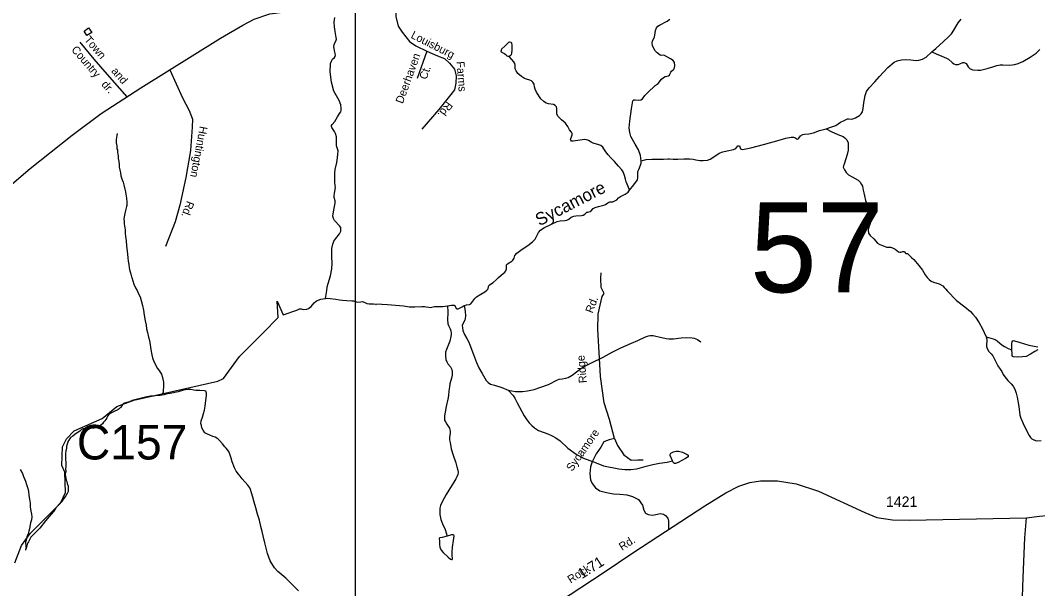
# Model space of a CAD drawing. Extents: x 2126262 to 2293712, y 749403 to 919119.
# Drawn here: x 2217420 to 2229493, y 854921 to 861669 of the extents above; entities that cross this region are included whole.
import ezdxf

# ---------------------------------------------------------------- set-up
doc = ezdxf.new("R2010")
doc.units = 0
for name, color, linetype in [('Exist Hydrographic Creek Single Shore', 7, 'Continuous'), ('Exist Hydrographic Creek Single Shore Label', 7, 'Continuous'), ('Exist Hydrographic Misc Water Feature', 7, 'Continuous'), ('Exist Road Non-System Type 51', 7, 'Continuous'), ('Exist Road Non-System Type 51 Label', 7, 'Continuous'), ('Exist Road Secondary Mileage Hundredths English Label', 7, 'Continuous'), ('Exist Road Secondary Structure Culvert Number Label', 7, 'Continuous'), ('Exist Road Secondary Structure Standard Bridge Number Label', 7, 'Continuous'), ('Exist Road Secondary Type 51 Attributed', 7, 'Continuous'), ('Exist Road Secondary Type 51 Label', 7, 'Continuous'), ('Exist Road Secondary Type 51 Number Label', 7, 'Continuous'), ('Map Preparation Inset Cut Line', 7, 'Continuous')]:
    doc.layers.add(name, color=color, linetype=linetype)

msp = doc.modelspace()

# ---------------------------------------------------------------- linework, layer by layer
at = {"layer": 'Exist Hydrographic Creek Single Shore'}
for points in [[(2224789, 860002), (2224780, 860064), (2224757, 860132), (2224718, 860198), (2224665, 860290), (2224653, 860338), (2224647, 860392), (2224655, 860472), (2224672, 860619), (2224688, 860713), (2224702, 860724), (2224716, 860726), (2224761, 860722), (2224783, 860725), (2224802, 860739), (2224830, 860776), (2224868, 860814), (2224955, 860896), (2224990, 860921), (2225030, 860972), (2225053, 860992), (2225072, 861003), (2225112, 861012), (2225123, 861017), (2225129, 861030), (2225138, 861052), (2225146, 861066), (2225176, 861090), (2225183, 861104), (2225188, 861132), (2225183, 861168), (2225166, 861191), (2225136, 861214), (2225064, 861252), (2225050, 861254), (2225027, 861252), (2225014, 861255), (2224976, 861282), (2224955, 861309), (2224924, 861368), (2224919, 861400), (2224922, 861424), (2224944, 861469), (2224949, 861494), (2224959, 861550), (2224971, 861580), (2224987, 861602), (2225007, 861612), (2225096, 861658), (2225126, 861684)], [(2228236, 861296), (2228283, 861336), (2228374, 861417), (2228433, 861468), (2228469, 861511), (2228497, 861552), (2228550, 861638), (2228585, 861685)], [(2226983, 860380), (2227038, 860399), (2227097, 860419), (2227154, 860459), (2227203, 860485), (2227237, 860498), (2227250, 860498), (2227281, 860496), (2227301, 860498), (2227331, 860513), (2227378, 860538), (2227400, 860558), (2227415, 860582), (2227424, 860621), (2227432, 860689), (2227445, 860778), (2227462, 860824), (2227495, 860868), (2227562, 860939), (2227618, 861001), (2227715, 861110), (2227792, 861171), (2227824, 861189), (2227876, 861201), (2227922, 861203), (2227987, 861200), (2228051, 861193), (2228083, 861196), (2228125, 861209), (2228169, 861232), (2228236, 861296)], [(2224789, 860002), (2224847, 860015), (2224913, 860019), (2224957, 860022), (2225020, 860021), (2225052, 860019), (2225104, 860026), (2225125, 860026), (2225169, 860022), (2225223, 860021), (2225296, 860026), (2225364, 860023), (2225406, 860020), (2225437, 860014), (2225482, 860006), (2225524, 860005), (2225576, 860008), (2225607, 860021), (2225639, 860040), (2225715, 860093), (2225755, 860108), (2225810, 860120), (2225884, 860134), (2225910, 860147), (2225936, 860181), (2225947, 860181), (2225953, 860178), (2225965, 860145), (2225976, 860138), (2225992, 860137), (2226089, 860156), (2226240, 860195), (2226312, 860213), (2226399, 860239), (2226506, 860271), (2226568, 860282), (2226597, 860284), (2226621, 860273), (2226640, 860260), (2226650, 860261), (2226659, 860272), (2226679, 860297), (2226707, 860314), (2226725, 860317), (2226777, 860321), (2226831, 860335), (2226904, 860360), (2226983, 860380)], [(2224651, 859653), (2224701, 859715), (2224744, 859777), (2224748, 859800), (2224747, 859844), (2224747, 859873), (2224759, 859899), (2224781, 859949), (2224787, 859973), (2224789, 860002)], [(2222689, 858282), (2222713, 858291), (2222751, 858297), (2222768, 858305), (2222778, 858318), (2222813, 858367), (2222833, 858386), (2222885, 858418), (2222934, 858447), (2222958, 858466), (2222970, 858483), (2222974, 858508), (2222983, 858523), (2222998, 858537), (2223030, 858557), (2223065, 858587), (2223093, 858617), (2223125, 858645), (2223168, 858679), (2223182, 858695), (2223190, 858717), (2223190, 858767), (2223200, 858780), (2223253, 858811), (2223266, 858823), (2223279, 858844), (2223288, 858877), (2223311, 858903), (2223361, 858942), (2223411, 858974), (2223442, 858995), (2223499, 859040), (2223530, 859072), (2223550, 859110), (2223570, 859151), (2223593, 859178), (2223633, 859207), (2223723, 859251), (2223790, 859280), (2223826, 859290), (2223881, 859292), (2223905, 859297), (2223930, 859309), (2223957, 859331), (2223987, 859344), (2224013, 859348), (2224080, 859350), (2224101, 859356), (2224118, 859368), (2224144, 859390), (2224156, 859393), (2224183, 859398), (2224196, 859406), (2224219, 859434), (2224241, 859448), (2224283, 859457), (2224345, 859474), (2224366, 859482), (2224392, 859503), (2224414, 859513), (2224450, 859516), (2224468, 859521), (2224497, 859538), (2224519, 859561), (2224544, 859577), (2224596, 859604), (2224632, 859628), (2224651, 859653)], [(2217354, 855226), (2217435, 855434), (2217535, 855576), (2217898, 855936), (2217956, 856063), (2217946, 856303), (2217912, 856385), (2217919, 856605), (2217968, 856702), (2218059, 856796), (2218391, 856940), (2218565, 857084), (2218765, 857158), (2219763, 857384), (2219829, 857415), (2220019, 857677), (2220300, 857960), (2220479, 858140), (2220468, 858336), (2220541, 858171), (2220701, 858226), (2220734, 858243), (2220752, 858244), (2220778, 858236), (2220819, 858238), (2220841, 858248), (2220873, 858271), (2220908, 858316), (2220934, 858337), (2220988, 858359), (2221042, 858367)], [(2221042, 858367), (2221070, 858369), (2221095, 858368), (2221166, 858360), (2221206, 858351), (2221242, 858345), (2221293, 858341), (2221355, 858338), (2221372, 858337), (2221410, 858325), (2221424, 858322), (2221459, 858328), (2221477, 858329), (2221499, 858322), (2221532, 858308), (2221561, 858304), (2221610, 858304), (2221711, 858299), (2221779, 858294), (2221873, 858287), (2221968, 858281), (2222038, 858269), (2222067, 858266), (2222103, 858267), (2222185, 858272), (2222218, 858271), (2222237, 858269), (2222269, 858262), (2222286, 858261), (2222335, 858270), (2222374, 858272), (2222435, 858272), (2222488, 858278)], [(2222488, 858278), (2222536, 858286), (2222569, 858286), (2222577, 858282), (2222594, 858248), (2222602, 858244), (2222614, 858244), (2222663, 858266), (2222689, 858282)]]:
    msp.add_lwpolyline(points, dxfattribs=at)
at = {"layer": 'Exist Hydrographic Misc Water Feature'}
msp.add_line((2217483, 855383), (2217482, 855377), dxfattribs=at)
for points in [[(2221042, 858367), (2221057, 858462), (2221062, 858506), (2221072, 858543), (2221100, 858637), (2221115, 858719), (2221120, 858784), (2221117, 858862), (2221115, 858917), (2221118, 858960), (2221127, 859011), (2221140, 859049), (2221164, 859080), (2221209, 859134), (2221222, 859164), (2221225, 859190), (2221223, 859211), (2221209, 859231), (2221150, 859291), (2221135, 859318), (2221129, 859343), (2221134, 859370), (2221149, 859459), (2221155, 859500), (2221155, 859527), (2221145, 859564), (2221143, 859584), (2221148, 859619), (2221160, 859683), (2221158, 859707), (2221154, 859747), (2221152, 859800), (2221152, 859853), (2221156, 859900), (2221175, 859982), (2221183, 860037), (2221189, 860080), (2221190, 860119), (2221183, 860143), (2221172, 860180), (2221171, 860199), (2221173, 860258), (2221173, 860286), (2221160, 860324), (2221147, 860351), (2221116, 860398), (2221111, 860407), (2221112, 860419), (2221121, 860434), (2221151, 860467), (2221185, 860523), (2221207, 860562), (2221223, 860583), (2221226, 860598), (2221228, 860625), (2221224, 860665), (2221205, 860719), (2221141, 860828), (2221111, 860934), (2221095, 861057), (2221102, 861155), (2221113, 861186), (2221126, 861208), (2221149, 861228), (2221158, 861241), (2221159, 861258), (2221154, 861290), (2221140, 861356), (2221143, 861381), (2221149, 861396), (2221164, 861422), (2221171, 861444), (2221169, 861467), (2221156, 861535), (2221150, 861592), (2221146, 861648), (2221152, 861703)], [(2218229, 861580), (2218268, 861526), (2218210, 861488), (2218176, 861541), (2218229, 861580)], [(2228236, 861296), (2228287, 861272), (2228357, 861245), (2228412, 861222), (2228434, 861207), (2228477, 861167), (2228500, 861152), (2228517, 861146), (2228548, 861145), (2228569, 861152), (2228605, 861167), (2228619, 861169), (2228630, 861166), (2228643, 861155), (2228669, 861116), (2228694, 861094), (2228725, 861083), (2228783, 861078), (2228815, 861079), (2228894, 861096), (2228962, 861119), (2229007, 861134), (2229050, 861142), (2229078, 861142), (2229161, 861138), (2229224, 861145), (2229260, 861157), (2229316, 861179), (2229405, 861230), (2229475, 861278), (2229519, 861322)], [(2224651, 859653), (2224633, 859698), (2224609, 859751), (2224600, 859784), (2224590, 859827), (2224574, 859869), (2224558, 859895), (2224520, 859938), (2224471, 859992), (2224427, 860038), (2224396, 860072), (2224369, 860109), (2224346, 860142), (2224331, 860164), (2224311, 860182), (2224287, 860192), (2224220, 860211), (2224193, 860222), (2224161, 860241), (2224139, 860250), (2224116, 860255), (2224091, 860250), (2223981, 860233), (2223961, 860236), (2223952, 860247), (2223951, 860256), (2223968, 860308), (2223967, 860326), (2223961, 860341), (2223939, 860368), (2223919, 860409), (2223890, 860448), (2223842, 860489), (2223800, 860532), (2223788, 860560), (2223788, 860589), (2223788, 860622), (2223781, 860641), (2223768, 860658), (2223747, 860669), (2223689, 860677), (2223659, 860687), (2223632, 860704), (2223598, 860739), (2223545, 860815), (2223529, 860851), (2223521, 860881), (2223516, 860913), (2223504, 860936), (2223487, 860950), (2223466, 860959), (2223426, 860971), (2223404, 860979), (2223367, 861004), (2223324, 861039), (2223304, 861070), (2223293, 861093), (2223293, 861110), (2223292, 861137), (2223288, 861157), (2223276, 861178), (2223250, 861208), (2223223, 861241)], [(2226983, 860380), (2227041, 860349), (2227123, 860313), (2227185, 860288), (2227206, 860274), (2227229, 860249), (2227243, 860214), (2227245, 860179), (2227244, 860128), (2227231, 860076), (2227201, 859975), (2227188, 859943), (2227187, 859925), (2227201, 859893), (2227219, 859862), (2227250, 859834), (2227290, 859813), (2227363, 859772), (2227385, 859749), (2227404, 859722), (2227414, 859701), (2227423, 859652), (2227430, 859621), (2227437, 859586), (2227452, 859531), (2227494, 859421), (2227520, 859339), (2227522, 859316), (2227519, 859291), (2227509, 859268), (2227484, 859200), (2227483, 859176), (2227486, 859143), (2227504, 859114), (2227547, 859076), (2227593, 859024), (2227622, 859006), (2227663, 858992), (2227700, 858976), (2227721, 858976), (2227748, 858976), (2227772, 858969), (2227804, 858952), (2227840, 858921), (2227858, 858916), (2227871, 858917), (2227894, 858925), (2227904, 858925), (2227913, 858919), (2227920, 858908), (2227928, 858902), (2227949, 858899), (2227961, 858890), (2227996, 858852), (2228023, 858828), (2228085, 858757), (2228128, 858703), (2228158, 858649), (2228181, 858615), (2228204, 858591), (2228229, 858574), (2228257, 858562), (2228324, 858540), (2228366, 858516), (2228385, 858498), (2228405, 858479), (2228419, 858457), (2228530, 858344), (2228627, 858267), (2228695, 858211), (2228723, 858181), (2228755, 858143), (2228799, 858078), (2228834, 858015), (2228881, 857910)], [(2218568, 860326), (2218566, 860305), (2218562, 860276), (2218556, 860260), (2218557, 860232), (2218559, 860216), (2218565, 860180), (2218565, 860163), (2218567, 860145), (2218571, 860131), (2218571, 860111), (2218574, 860099), (2218576, 860083), (2218580, 860057), (2218582, 860027), (2218588, 859993), (2218592, 859957), (2218594, 859925), (2218601, 859893), (2218607, 859859), (2218613, 859821), (2218630, 859775), (2218640, 859747), (2218650, 859715), (2218660, 859665), (2218666, 859633), (2218673, 859605), (2218679, 859559), (2218683, 859510), (2218684, 859472), (2218680, 859460), (2218668, 859413), (2218658, 859377), (2218652, 859337), (2218649, 859311), (2218651, 859277), (2218653, 859253), (2218658, 859207), (2218662, 859181), (2218664, 859146), (2218668, 859098), (2218675, 859054), (2218681, 858986), (2218683, 858962), (2218693, 858894), (2218696, 858848), (2218698, 858808), (2218707, 858772), (2218711, 858732), (2218717, 858712), (2218725, 858682), (2218733, 858654), (2218740, 858624), (2218744, 858614), (2218756, 858578), (2218768, 858536), (2218786, 858495), (2218805, 858461), (2218823, 858423), (2218841, 858385), (2218855, 858341), (2218868, 858285), (2218880, 858227), (2218891, 858167), (2218903, 858100), (2218913, 858048), (2218919, 858008), (2218930, 857962), (2218940, 857908), (2218951, 857868), (2218974, 857738), (2218982, 857696), (2218990, 857660), (2219006, 857620), (2219026, 857573), (2219043, 857541), (2219067, 857513), (2219079, 857493), (2219095, 857467), (2219107, 857429), (2219112, 857407), (2219118, 857373), (2219118, 857319), (2219114, 857277), (2219113, 857255), (2219109, 857243), (2219103, 857229), (2219101, 857219)], [(2221639, 858296), (2221641, 858296)], [(2222488, 858278), (2222491, 858256), (2222493, 858231), (2222492, 858209), (2222492, 858176), (2222491, 858136), (2222491, 858103), (2222492, 858082), (2222495, 858067), (2222503, 858047), (2222520, 858006), (2222529, 857981), (2222533, 857960), (2222533, 857941), (2222529, 857914), (2222516, 857859), (2222502, 857819), (2222478, 857759), (2222467, 857728), (2222465, 857710), (2222464, 857685), (2222469, 857642), (2222480, 857613), (2222494, 857592), (2222525, 857554), (2222539, 857523), (2222543, 857497), (2222543, 857457), (2222538, 857421), (2222518, 857353), (2222513, 857319), (2222505, 857272), (2222500, 857215), (2222494, 857170), (2222473, 857083), (2222460, 857017), (2222453, 856975), (2222453, 856947), (2222455, 856921), (2222464, 856900), (2222480, 856874), (2222512, 856828), (2222518, 856809), (2222520, 856788), (2222519, 856766), (2222513, 856714), (2222514, 856690), (2222520, 856655), (2222532, 856581), (2222557, 856505), (2222589, 856415), (2222601, 856369), (2222610, 856328), (2222615, 856300), (2222613, 856278), (2222602, 856247), (2222590, 856224), (2222565, 856184), (2222505, 856090), (2222474, 856038), (2222426, 855952), (2222405, 855907), (2222400, 855875), (2222398, 855835), (2222400, 855800), (2222412, 855742), (2222430, 855691), (2222462, 855623), (2222487, 855544)], [(2222689, 858282), (2222698, 858216), (2222701, 858162), (2222699, 858130), (2222694, 858111), (2222670, 858064), (2222665, 858046), (2222666, 858022), (2222673, 857986), (2222693, 857937), (2222718, 857893), (2222741, 857847), (2222753, 857818), (2222796, 857702), (2222832, 857605), (2222860, 857543), (2222901, 857476), (2222947, 857393), (2222970, 857369), (2222999, 857350), (2223048, 857336), (2223135, 857310), (2223210, 857278)], [(2223210, 857278), (2223254, 857269), (2223295, 857261), (2223330, 857261), (2223381, 857264), (2223440, 857272), (2223517, 857287), (2223585, 857309), (2223688, 857344), (2223794, 857399), (2223814, 857407), (2223850, 857414), (2223895, 857419), (2223923, 857429), (2223968, 857456), (2224071, 857534), (2224134, 857570), (2224199, 857604), (2224335, 857671), (2224443, 857731), (2224547, 857782), (2224674, 857837), (2224747, 857866), (2224841, 857913), (2224875, 857924), (2224895, 857926), (2224929, 857926), (2224963, 857919), (2224996, 857912), (2225083, 857892), (2225118, 857887), (2225172, 857887), (2225262, 857899), (2225327, 857902), (2225393, 857901), (2225418, 857894), (2225455, 857881), (2225495, 857851)], [(2228881, 857910), (2228965, 857887), (2228989, 857879), (2229011, 857865), (2229043, 857838), (2229067, 857815), (2229100, 857795), (2229144, 857774), (2229186, 857758)], [(2228881, 857910), (2228890, 857885), (2228892, 857862), (2228888, 857821), (2228888, 857795), (2228894, 857772), (2228914, 857738), (2228943, 857708), (2228963, 857685), (2228993, 857624), (2229019, 857568), (2229050, 857527), (2229067, 857499), (2229083, 857462), (2229103, 857435), (2229139, 857394), (2229180, 857355), (2229204, 857327), (2229222, 857290), (2229239, 857244), (2229249, 857194), (2229268, 857083), (2229283, 856982), (2229293, 856945), (2229322, 856881), (2229370, 856783), (2229392, 856740), (2229408, 856716), (2229426, 856699), (2229449, 856687), (2229478, 856678), (2229534, 856679)], [(2229496, 857755), (2229459, 857736), (2229407, 857704), (2229355, 857679), (2229313, 857673), (2229254, 857671), (2229207, 857674), (2229196, 857678), (2229191, 857689), (2229189, 857712), (2229186, 857758), (2229185, 857834), (2229189, 857853), (2229198, 857865), (2229206, 857867), (2229220, 857865), (2229285, 857843), (2229389, 857812), (2229450, 857801), (2229494, 857793)], [(2219101, 857219), (2219079, 857215), (2219041, 857215), (2219005, 857208), (2218963, 857206), (2218907, 857194), (2218843, 857179), (2218746, 857155), (2218714, 857141), (2218699, 857136), (2218668, 857128), (2218646, 857118), (2218638, 857110), (2218628, 857096), (2218608, 857074), (2218592, 857058), (2218570, 857042), (2218541, 857027), (2218511, 857013), (2218485, 857001), (2218469, 856989), (2218459, 856973), (2218445, 856951), (2218433, 856931), (2218421, 856913), (2218407, 856897), (2218393, 856880), (2218375, 856862), (2218360, 856852), (2218342, 856840), (2218326, 856834), (2218312, 856832), (2218296, 856828), (2218278, 856826), (2218258, 856826), (2218232, 856823), (2218198, 856823), (2218178, 856819), (2218160, 856819), (2218146, 856811), (2218124, 856791), (2218096, 856772), (2218068, 856750), (2218041, 856732), (2218017, 856714), (2217997, 856686), (2217985, 856668), (2217983, 856662), (2217977, 856638), (2217969, 856612), (2217966, 856586), (2217958, 856556), (2217956, 856526), (2217954, 856484), (2217957, 856454), (2217961, 856422), (2217959, 856360), (2217957, 856352), (2217960, 856308), (2217952, 856296), (2217952, 856272), (2217956, 856256), (2217958, 856230), (2217964, 856208), (2217970, 856192), (2217977, 856170), (2217987, 856140), (2217989, 856116), (2217989, 856096), (2217987, 856076), (2217975, 856052), (2217960, 856024), (2217932, 855986), (2217916, 855957), (2217894, 855935), (2217843, 855879), (2217819, 855843), (2217763, 855777), (2217717, 855726), (2217650, 855640), (2217612, 855598), (2217543, 855531), (2217533, 855509), (2217523, 855491), (2217515, 855479), (2217507, 855465), (2217502, 855449), (2217496, 855429), (2217490, 855403), (2217483, 855383)], [(2219605, 857269), (2219549, 857274), (2219504, 857274), (2219477, 857278), (2219444, 857284), (2219412, 857285), (2219379, 857281), (2219345, 857273), (2219292, 857258), (2219197, 857240), (2219163, 857234), (2219125, 857223), (2219101, 857219)], [(2220722, 854897), (2220686, 854929), (2220658, 854959), (2220632, 854988), (2220591, 855026), (2220569, 855046), (2220475, 855123), (2220437, 855167), (2220424, 855187), (2220416, 855199), (2220386, 855253), (2220355, 855340), (2220339, 855402), (2220323, 855464), (2220302, 855550), (2220288, 855598), (2220273, 855658), (2220257, 855734), (2220236, 855807), (2220216, 855879), (2220195, 855949), (2220179, 856009), (2220162, 856059), (2220150, 856099), (2220142, 856117), (2220118, 856151), (2220054, 856224), (2220027, 856256), (2220009, 856282), (2219981, 856318), (2219960, 856357), (2219932, 856427), (2219922, 856469), (2219911, 856507), (2219893, 856551), (2219863, 856589), (2219847, 856604), (2219821, 856640), (2219787, 856678), (2219762, 856700), (2219734, 856718), (2219704, 856729), (2219670, 856743), (2219642, 856755), (2219610, 856771), (2219590, 856803), (2219574, 856831), (2219569, 856857), (2219563, 856884), (2219567, 856914), (2219581, 856959), (2219594, 857001), (2219604, 857039), (2219614, 857087), (2219621, 857157), (2219631, 857215), (2219631, 857229), (2219629, 857241), (2219625, 857255), (2219621, 857266), (2219605, 857269)], [(2223210, 857278), (2223267, 857214), (2223287, 857183), (2223316, 857129), (2223401, 856972), (2223432, 856924), (2223458, 856889), (2223490, 856859), (2223523, 856830), (2223569, 856801), (2223624, 856779), (2223682, 856760), (2223732, 856737), (2223776, 856710), (2223826, 856676), (2223917, 856589), (2224018, 856517), (2224070, 856485), (2224104, 856469), (2224177, 856444), (2224255, 856417), (2224339, 856381), (2224521, 856343), (2224595, 856337), (2224665, 856336), (2224733, 856343), (2224764, 856352), (2224846, 856377), (2224927, 856396), (2225007, 856412), (2225097, 856424), (2225160, 856437)], [(2217419, 856334), (2217444, 856288), (2217458, 856254), (2217481, 856198), (2217493, 856156), (2217503, 856121), (2217515, 856081), (2217522, 856029), (2217530, 855985), (2217536, 855935), (2217537, 855891), (2217545, 855843), (2217551, 855805), (2217555, 855775), (2217552, 855737), (2217542, 855703), (2217532, 855659), (2217530, 855633), (2217522, 855605), (2217511, 855573), (2217495, 855537), (2217491, 855517), (2217489, 855497), (2217483, 855473), (2217484, 855419), (2217488, 855411), (2217483, 855383)]]:
    msp.add_lwpolyline(points, dxfattribs=at)
for points in [[(2223223, 861241), (2223208, 861240), (2223196, 861245), (2223185, 861256), (2223171, 861269), (2223156, 861276), (2223132, 861290), (2223127, 861302), (2223129, 861315), (2223136, 861332), (2223169, 861363), (2223218, 861411), (2223230, 861414), (2223244, 861409), (2223250, 861399), (2223253, 861374), (2223254, 861317), (2223250, 861279), (2223243, 861260), (2223234, 861248)], [(2225160, 856437), (2225130, 856504), (2225130, 856516), (2225141, 856530), (2225170, 856546), (2225202, 856553), (2225232, 856553), (2225278, 856541), (2225332, 856516), (2225344, 856505), (2225347, 856496), (2225345, 856488), (2225314, 856466), (2225225, 856421), (2225195, 856407), (2225183, 856407), (2225172, 856416)], [(2222487, 855544), (2222427, 855529), (2222399, 855525), (2222392, 855521), (2222389, 855511), (2222393, 855488), (2222393, 855445), (2222400, 855414), (2222416, 855377), (2222437, 855350), (2222498, 855295), (2222524, 855272), (2222538, 855266), (2222544, 855267), (2222549, 855276), (2222546, 855316), (2222545, 855360), (2222549, 855412), (2222562, 855494), (2222569, 855547), (2222565, 855555), (2222555, 855561), (2222538, 855560)]]:
    msp.add_lwpolyline(points, close=True, dxfattribs=at)
at = {"layer": 'Exist Road Non-System Type 51'}
msp.add_line((2222246, 861303), (2222128, 860977), dxfattribs=at)
for points in [[(2221867, 861950), (2221878, 861713), (2221903, 861602), (2221951, 861529), (2222037, 861417), (2222112, 861367), (2222246, 861303)], [(2218124, 861409), (2218291, 861209), (2218451, 861025), (2218682, 860759)], [(2222246, 861303), (2222371, 861246), (2222454, 861215), (2222513, 861162), (2222571, 861089), (2222591, 861011), (2222588, 860924), (2222571, 860846), (2222527, 860790), (2222387, 860609), (2222185, 860376)], [(2219195, 861081), (2219345, 860750), (2219423, 860599), (2219462, 860496), (2219461, 860402), (2219441, 860123), (2219385, 859805), (2219314, 859474), (2219258, 859276), (2219141, 858982)], [(2224350, 858425), (2224314, 858496), (2224310, 858606), (2224314, 858672)], [(2224473, 856706), (2224411, 856930), (2224350, 857128), (2224306, 857440), (2224293, 857656), (2224275, 857999), (2224279, 858179), (2224301, 858289), (2224323, 858390), (2224350, 858425)], [(2224473, 856706), (2224407, 856690), (2224345, 856663), (2224311, 856600), (2224254, 856520), (2224208, 856426), (2224186, 856367), (2224177, 856290), (2224186, 856215), (2224208, 856169), (2224247, 856120), (2224298, 856081), (2224377, 856061), (2224458, 856048), (2224533, 856043), (2224617, 856037), (2224685, 856015), (2224757, 855980), (2224803, 855914), (2224819, 855854), (2224841, 855819), (2224872, 855801), (2224922, 855795), (2224982, 855804), (2225014, 855812), (2225052, 855806), (2225078, 855790), (2225105, 855757), (2225113, 855724), (2225113, 855625)], [(2224473, 856706), (2224508, 856619), (2224583, 856509), (2224671, 856448), (2224750, 856452), (2224811, 856452)]]:
    msp.add_lwpolyline(points, dxfattribs=at)
at = {"layer": 'Exist Road Secondary Type 51 Attributed'}
for points in [[(2217175, 859606), (2217537, 859910), (2218035, 860305), (2218378, 860565), (2218851, 860868), (2219795, 861459), (2220060, 861613), (2220194, 861685), (2220382, 861745), (2221119, 861843), (2222037, 861971), (2222569, 862032), (2223345, 862143), (2225029, 862351), (2225252, 862385)], [(2229359, 855763), (2229514, 855782), (2229606, 855790), (2229718, 855843), (2229913, 856019), (2230462, 856545), (2230743, 856821), (2230952, 857025)], [(2223817, 854769), (2224335, 855107), (2224699, 855356), (2225543, 855904), (2225791, 856058), (2225945, 856137), (2226079, 856181), (2226202, 856200), (2226406, 856200), (2226626, 856166), (2226891, 856077), (2227442, 855826), (2227586, 855765), (2227770, 855739), (2227971, 855736), (2229359, 855763)], [(2229309, 854707), (2229320, 855052), (2229341, 855525), (2229359, 855763)]]:
    msp.add_lwpolyline(points, dxfattribs=at)
at = {"layer": 'Map Preparation Inset Cut Line'}
msp.add_lwpolyline([(2221398, 867008), (2199861, 867008), (2199861, 844872), (2221398, 844872)], close=True, dxfattribs=at)

# ---------------------------------------------------------------- texts
at = {"layer": 'Exist Hydrographic Creek Single Shore Label'}
msp.add_text('Sycamore', height=150, rotation=27.3237, dxfattribs=at).set_placement((2223580, 859222))
at = {"layer": 'Exist Road Non-System Type 51 Label'}
for s, rotation, p in [('Town ', 310.8128, (2218172, 861436)), ('Louisburg', 333.1561, (2222046, 861464)), ('Country', 310.8128, (2218019, 861317)), ('Deerhaven', 70.1806, (2221958, 860673)), ('and', 310.8128, (2218494, 861063)), ('Ct.', 70.1806, (2222239, 860959)), ('Farms', 274.3664, (2222595, 861179)), ('dr.', 310.8128, (2218376, 860904)), ('Rd.', 233.8519, (2222483, 860713)), ('Huntington', 259.2834, (2219550, 860418)), ('Rd.', 249.5047, (2219398, 859532)), ('Rd.', 69.5705, (2224211, 858185)), ('Ridge', 95.1048, (2224144, 857366)), ('Sycamore', 55.0247, (2223968, 856306))]:
    msp.add_text(s, height=95, rotation=rotation, dxfattribs=at).set_placement(p)
at = {"layer": 'Exist Road Secondary Mileage Hundredths English Label'}
msp.add_text('1.71', height=125, rotation=32.5107, dxfattribs=at).set_placement((2224085, 855033))
at = {"layer": 'Exist Road Secondary Structure Culvert Number Label'}
msp.add_text('C157', height=410.1, dxfattribs=at).set_placement((2218091, 856455))
at = {"layer": 'Exist Road Secondary Structure Standard Bridge Number Label'}
msp.add_text('57', height=1066.3, dxfattribs=at).set_placement((2226079, 858440))
at = {"layer": 'Exist Road Secondary Type 51 Label'}
for s, p in [('Rd.', (2224561, 855369)), ('Rock', (2223951, 854980))]:
    msp.add_text(s, height=95, rotation=32.5107, dxfattribs=at).set_placement(p)
at = {"layer": 'Exist Road Secondary Type 51 Number Label'}
msp.add_text('1421', height=125, dxfattribs=at).set_placement((2227693, 855891))

doc.saveas('drawing.dxf')
